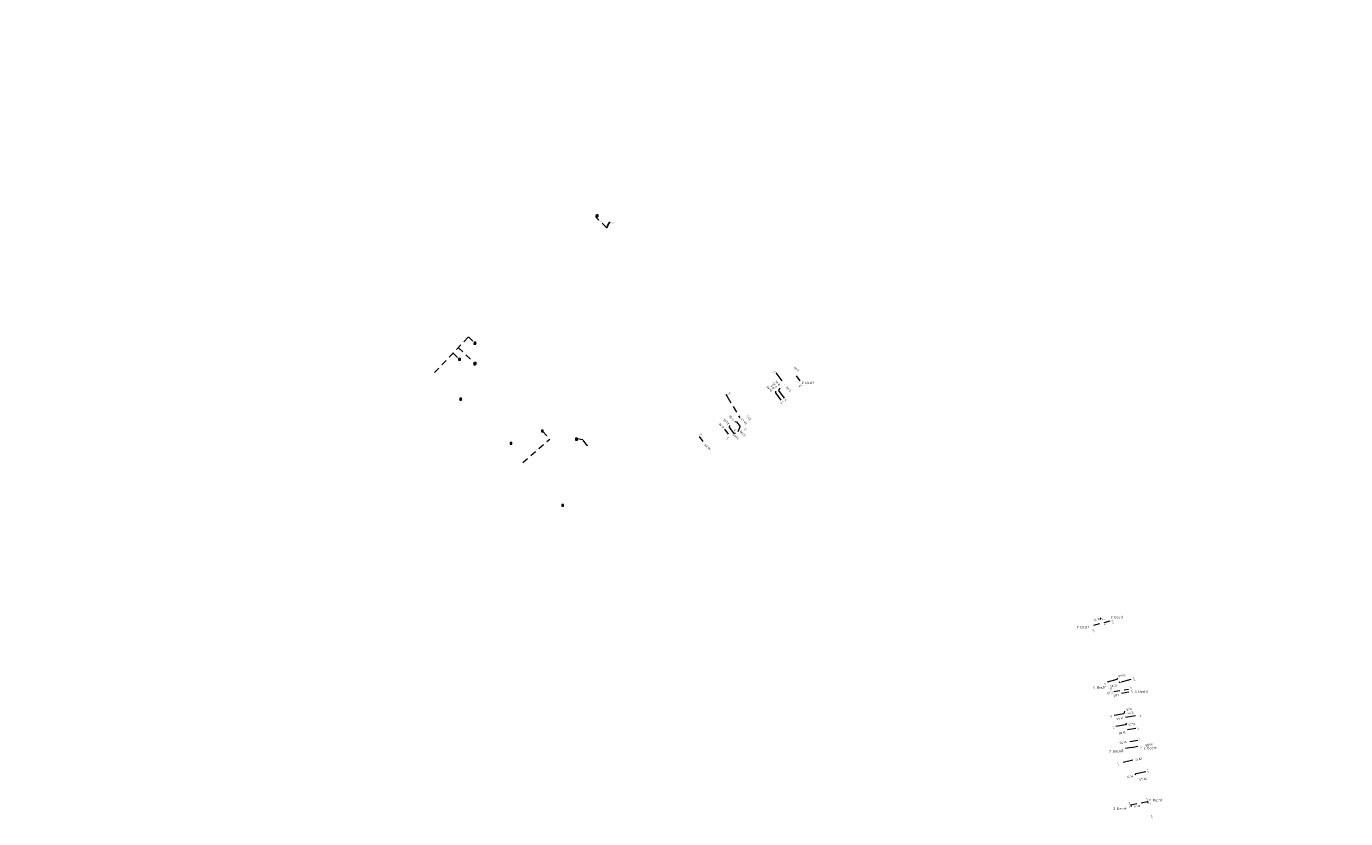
# Model space of a CAD drawing. Header units: inches. Extents: x 0 to 191500, y 0 to 342750.
# Tile 266 of 547: x 188294 to 188827, y 331445 to 331765. Entities that reach past the tile are written whole.
import ezdxf
from ezdxf import colors
from ezdxf.entities.mleader import LeaderData, LeaderLine
from ezdxf.math import Vec2, Vec3

# ---------------------------------------------------------------- set-up
doc = ezdxf.new("R2010")
doc.units = ezdxf.units.IN
doc.header["$MEASUREMENT"] = 0
doc.linetypes.add('RI-GWA_HUISAANSLUITING', pattern=[23, 4, -1.8, 2.6, -1.8, 4.6, -1.8, 4.6, -1.8])
doc.linetypes.add('RI-HWA_KOLKAANSLUITING', pattern=[4.3, 2.5, -1.8])
doc.layers.get('0').update_dxf_attribs({"lineweight": 20})
for name, color, linetype, lineweight in [('ECW', 150, 'Continuous', 20), ('N-WE-RI-GWA-MAATVOERING-T25', 30, 'RI-GWA_HUISAANSLUITING', 20), ('N-WE-RI-GWA_HUISAANSLUITING', 30, 'RI-GWA_HUISAANSLUITING', 20), ('N-WE-RI-HWA-MAATVOERING-T25', 151, 'Continuous', 20), ('N-WE-RI-HWA_KOLK-S', 150, 'Continuous', 20), ('N-WE-RI-HWA_KOLKAANSLUITING', 150, 'RI-HWA_KOLKAANSLUITING', 20), ('N-WE-RI-HWA_KOLKAANSLUITING_PP_160-G', 150, 'RI-HWA_KOLKAANSLUITING', 20), ('N-WE-RI-HWA_RIOOLPUT_ONTSTOPPINGSPUT-G', 150, 'Continuous', 20), ('N-WE-RI-INLAAT', 7, 'Continuous', 20), ('Tekst algemeen', 7, 'Continuous', 20)]:
    doc.layers.add(name, color=color, linetype=linetype, lineweight=lineweight)
doc.styles.add('ISO', font='isocpeur.ttf', dxfattribs={"height": 2.5})
picture_1 = doc.add_image_def('image1.ecw', size_in_pixel=(220000, 285000))

# ---------------------------------------------------------------- blocks, each defined once
blk = doc.blocks.new('A$C2C270354')
h = blk.add_hatch(color=256)
h.dxf.hatch_style = 1
edge = h.paths.add_edge_path()
edge.add_arc((0, 0), 0.1, 0, 360)
blk.add_circle((0, 0), 0.1)

msp = doc.modelspace()

# ---------------------------------------------------------------- linework, layer by layer
at = {"layer": 'N-WE-RI-GWA_HUISAANSLUITING'}
for p, q in [((188596.34478, 331625.4972), (188599.83864, 331620.74287)), ((188576.13445, 331616.8607), (188581.72465, 331607.31175)), ((188596.14355, 331618.00304), (188596.15849, 331617.39167)), ((188596.15849, 331617.39167), (188598.34955, 331614.41014)), ((188597.8706, 331619.28361), (188597.36341, 331618.28509)), ((188597.36341, 331618.28509), (188599.61369, 331615.22298)), ((188579.67599, 331605.77812), (188580.37307, 331605.68714)), ((188580.37307, 331605.68714), (188581.86017, 331603.72994)), ((188577.54758, 331604.21455), (188577.44203, 331603.51384)), ((188577.44203, 331603.51384), (188579.21857, 331601.09638)), ((188579.94827, 331601.01499), (188579.21857, 331601.09638)), ((188581.04469, 331601.82796), (188581.86017, 331603.72994)), ((188734.06309, 331501.53857), (188730.20672, 331500.47373)), ((188734.40314, 331502.15118), (188734.06309, 331501.53857)), ((188734.87172, 331500.56882), (188735.45316, 331500.36627)), ((188739.69517, 331501.53759), (188735.45316, 331500.36627)), ((188738.95783, 331496.50542), (188736.00698, 331495.96243)), ((188736.87633, 331487.73389), (188732.64677, 331486.9556)), ((188737.2114, 331488.76149), (188736.87633, 331487.73389)), ((188737.62387, 331486.29542), (188742.4436, 331487.1823)), ((188737.61878, 331483.29496), (188733.38922, 331482.51667)), ((188738.02809, 331483.87867), (188737.61878, 331483.29496)), ((188738.44882, 331481.36327), (188741.69476, 331481.96056)), ((188739.26551, 331476.48045), (188742.51145, 331477.07774)), ((188740.51118, 331469.03291), (188735.44586, 331467.79579)), ((188741.50936, 331463.06501), (188741.91868, 331463.64872)), ((188741.91868, 331463.64872), (188745.75479, 331464.35461))]:
    msp.add_line(p, q, dxfattribs=at)
at = {"layer": 'N-WE-RI-HWA-MAATVOERING-T25'}
msp.add_line((188727.40287, 331525.79069), (188727.78764, 331526.52697), dxfattribs=at)
at = {"layer": 'N-WE-RI-HWA_KOLK-S'}
for p, q in [((188523.5533, 331689.07732), (188523.55181, 331688.38087)), ((188523.55181, 331688.38087), (188524.24975, 331689.07583)), ((188523.55181, 331688.38087), (188524.24826, 331688.37937)), ((188523.5533, 331689.07732), (188524.24826, 331688.37937)), ((188524.24975, 331689.07583), (188523.5533, 331689.07732)), ((188523.82904, 331689.3671), (188523.82754, 331688.67064)), ((188523.82754, 331688.67064), (188524.52549, 331689.3656)), ((188523.82754, 331688.67064), (188524.524, 331688.66915)), ((188523.82904, 331689.3671), (188524.524, 331688.66915)), ((188524.52549, 331689.3656), (188523.82904, 331689.3671)), ((188524.24826, 331688.37937), (188524.24975, 331689.07583)), ((188524.524, 331688.66915), (188524.52549, 331689.3656)), ((188474.35902, 331637.8056), (188474.35752, 331637.10914)), ((188474.35752, 331637.10914), (188475.05547, 331637.8041)), ((188474.35752, 331637.10914), (188475.05398, 331637.10765)), ((188474.35902, 331637.8056), (188475.05398, 331637.10765)), ((188475.05547, 331637.8041), (188474.35902, 331637.8056)), ((188475.05398, 331637.10765), (188475.05547, 331637.8041)), ((188468.15439, 331631.2862), (188468.1529, 331630.58974)), ((188468.1529, 331630.58974), (188468.85085, 331631.2847)), ((188468.15439, 331631.2862), (188468.84935, 331630.58825)), ((188468.85085, 331631.2847), (188468.15439, 331631.2862)), ((188468.84935, 331630.58825), (188468.85085, 331631.2847)), ((188468.1529, 331630.58974), (188468.84935, 331630.58825)), ((188474.26246, 331629.40562), (188474.26097, 331628.70916)), ((188474.26097, 331628.70916), (188474.95891, 331629.40412)), ((188474.26097, 331628.70916), (188474.95742, 331628.70767)), ((188474.26246, 331629.40562), (188474.95742, 331628.70767)), ((188474.95891, 331629.40412), (188474.26246, 331629.40562)), ((188474.54387, 331629.69276), (188474.54237, 331628.99631)), ((188474.54237, 331628.99631), (188475.24032, 331629.69126)), ((188474.54237, 331628.99631), (188475.23883, 331628.99481)), ((188474.54387, 331629.69276), (188475.23883, 331628.99481)), ((188475.24032, 331629.69126), (188474.54387, 331629.69276)), ((188474.95742, 331628.70767), (188474.95891, 331629.40412)), ((188475.23883, 331628.99481), (188475.24032, 331629.69126)), ((188468.59229, 331615.19215), (188468.59079, 331614.49569)), ((188468.59079, 331614.49569), (188469.28874, 331615.19065)), ((188468.59229, 331615.19215), (188469.28725, 331614.4942)), ((188469.28874, 331615.19065), (188468.59229, 331615.19215)), ((188469.28725, 331614.4942), (188469.28874, 331615.19065)), ((188468.59079, 331614.49569), (188469.28725, 331614.4942)), ((188501.61566, 331602.36317), (188501.61416, 331601.66672)), ((188501.61416, 331601.66672), (188502.31211, 331602.36167)), ((188501.61416, 331601.66672), (188502.31061, 331601.66522)), ((188501.61566, 331602.36317), (188502.31061, 331601.66522)), ((188502.31211, 331602.36167), (188501.61566, 331602.36317)), ((188502.31061, 331601.66522), (188502.31211, 331602.36167)), ((188488.93733, 331597.30857), (188488.93584, 331596.61211)), ((188488.93584, 331596.61211), (188489.63379, 331597.30707)), ((188488.93584, 331596.61211), (188489.63229, 331596.61062)), ((188488.93733, 331597.30857), (188489.63229, 331596.61062)), ((188489.63379, 331597.30707), (188488.93733, 331597.30857)), ((188489.63229, 331596.61062), (188489.63379, 331597.30707)), ((188515.42762, 331599.02481), (188515.42612, 331598.32835)), ((188515.42612, 331598.32835), (188516.12407, 331599.02331)), ((188515.42612, 331598.32835), (188516.12257, 331598.32686)), ((188515.42762, 331599.02481), (188516.12257, 331598.32686)), ((188516.12407, 331599.02331), (188515.42762, 331599.02481)), ((188516.12257, 331598.32686), (188516.12407, 331599.02331)), ((188509.88067, 331572.3261), (188509.87917, 331571.62965)), ((188509.87917, 331571.62965), (188510.57712, 331572.3246)), ((188509.87917, 331571.62965), (188510.57563, 331571.62815)), ((188509.88067, 331572.3261), (188510.57563, 331571.62815)), ((188510.57712, 331572.3246), (188509.88067, 331572.3261)), ((188510.57563, 331571.62815), (188510.57712, 331572.3246))]:
    msp.add_line(p, q, dxfattribs=at)
at = {"layer": 'N-WE-RI-HWA_KOLKAANSLUITING'}
for p, q in [((188604.578, 331624.257), (188606.35454, 331621.83955)), ((188565.27534, 331599.72111), (188567.4664, 331596.73958)), ((188575.57954, 331602.7553), (188577.35608, 331600.33784)), ((188731.24577, 331525.14006), (188724.49713, 331523.27659)), ((188732.84605, 331496.67541), (188738.77237, 331497.61425)), ((188740.05335, 331474.13429), (188736.7679, 331473.52973)), ((188740.05335, 331474.13429), (188742.91567, 331474.66099)), ((188739.74869, 331450.96065), (188746.5201, 331452.29061)), ((188739.74869, 331450.96065), (188739.8836, 331450.27377)), ((188746.5201, 331452.29061), (188746.65501, 331451.60374))]:
    msp.add_line(p, q, dxfattribs=at)
at = {"layer": 'N-WE-RI-HWA_KOLKAANSLUITING_PP_160-G'}
for p, q in [((188523.8215, 331688.11012), (188524.44365, 331688.76393)), ((188527.92243, 331684.20782), (188523.8215, 331688.11012)), ((188524.00945, 331688.62495), (188524.16791, 331688.47416)), ((188524.28518, 331688.91472), (188524.44365, 331688.76393)), ((188458.39692, 331625.57622), (188472.08244, 331639.95429)), ((188472.08244, 331639.95429), (188474.59785, 331637.56004)), ((188465.87742, 331633.43526), (188468.39322, 331631.04064)), ((188467.98023, 331635.64449), (188474.75277, 331629.19816)), ((188474.71763, 331629.16123), (188474.78795, 331629.23512)), ((188502.0192, 331601.87491), (188504.94685, 331598.72184)), ((188494.07725, 331589.27664), (188504.94685, 331598.72184)), ((188518.3837, 331598.40715), (188515.89024, 331598.77196)), ((188519.96967, 331596.28065), (188518.3837, 331598.40715))]:
    msp.add_line(p, q, dxfattribs=at)
at = {"layer": 'N-WE-RI-HWA_RIOOLPUT_ONTSTOPPINGSPUT-G'}
for p, q in [((188520.15145, 331596.17464), (188519.95571, 331596.13356)), ((188520.03304, 331596.25197), (188520.07412, 331596.05623))]:
    msp.add_line(p, q, dxfattribs=at)
msp.add_circle((188520.05358, 331596.1541), 0.1, dxfattribs=at)

# ---------------------------------------------------------------- block references
at = {"layer": 'N-WE-RI-INLAAT', "rotation": 214.7199127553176}
msp.add_blockref('A$C2C270354', (188528.02653, 331684.10877), dxfattribs=at)

# ---------------------------------------------------------------- texts
at = {"layer": 'N-WE-RI-GWA-MAATVOERING-T25', "style": 'ISO'}
for s, height, rotation, p in [('4.15', 0.5, 31.563412, (188595.10415, 331625.40908)), ('10.5', 0.85, 133.1436806, (188596.093, 331619.16252)), ('9.35', 0.85, 133.1436806, (188596.97362, 331619.91656)), ('8.35', 0.85, 133.1436806, (188598.16234, 331620.72729)), ('11.00', 0.5, 31.563412, (188576.93703, 331616.51072)), ('10.85', 0.85, 133.1436806, (188594.9608, 331618.28285)), ('4.30', 0.5, 220.3186641, (188600.93067, 331615.38107)), ('5.90', 0.85, 133.1436806, (188602.58808, 331618.34494)), ('4.20', 0.5, 220.3186641, (188599.17256, 331614.09313)), ('33.55', 0.85, 133.1436806, (188577.64083, 331604.91616)), ('31.00', 0.85, 133.1436806, (188579.76374, 331606.44631)), ('28.45', 0.85, 133.1436806, (188584.76271, 331605.08511)), ('27.3', 0.85, 133.1436806, (188586.47424, 331606.77057)), ('33.65', 0.85, 133.1436806, (188581.49668, 331598.89731)), ('4.00', 0.5, 220.3186641, (188580.3022, 331602.97021)), ('32.30', 0.85, 133.1436806, (188584.2614, 331600.12264)), ('4.00', 0.5, 220.3186641, (188584.28722, 331603.20436)), ('34.40', 0.85, 189.5129252, (188737.57412, 331503.79163)), ('4.15', 0.5, 105.7260659, (188729.66703, 331499.32382)), ('36.95', 0.85, 189.5129252, (188734.22587, 331499.70361)), ('4.90', 0.5, 290.1511707, (188740.62233, 331502.27785)), ('1,80', 0.85, 189.5129252, (188734.86081, 331495.7775)), ('3.00', 0.5, 290.1511707, (188739.78511, 331497.3486)), ('4.80', 0.5, 105.7260659, (188732.29103, 331486.00382)), ('9,10', 0.85, 189.5129252, (188740.0506, 331490.1363)), ('0,95', 0.85, 189.5129252, (188740.6796, 331488.6353)), ('4.90', 0.5, 290.1511707, (188743.03223, 331487.6684)), ('4.80', 0.5, 105.7260659, (188733.1414, 331481.72994)), ('11,60', 0.85, 189.5129252, (188736.49413, 331486.46712)), ('14.05', 0.85, 189.5129252, (188741.4216, 331484.1813)), ('3.30', 0.5, 290.1511707, (188741.99602, 331482.43642)), ('16.60', 0.85, 189.5129252, (188737.60013, 331480.65312)), ('21.55', 0.85, 189.5129252, (188737.88104, 331476.79339)), ('3.30', 0.5, 290.1511707, (188742.76117, 331477.72094)), ('5.20', 0.5, 105.7260659, (188734.91964, 331466.90118)), ('29.10', 0.85, 189.5129252, (188744.20629, 331470.04073)), ('35.15', 0.85, 189.5129252, (188740.80473, 331463.02767)), ('38,40', 0.85, 189.5129252, (188746.18502, 331462.00804)), ('4.40', 0.5, 290.1511707, (188746.16234, 331465.09271)), ('3,00', 0.5, 290.1511707, (188747.71504, 331446.61101))]:
    msp.add_text(s, height=height, rotation=rotation, dxfattribs=at).set_placement(p)
at = {"layer": 'N-WE-RI-HWA-MAATVOERING-T25', "style": 'ISO'}
for s, height, rotation, p in [('0.00', 0.85, 133.1436806, (188605.70233, 331626.43855)), ('3.00', 0.5, 220.3186641, (188606.55668, 331620.88399)), ('36.10', 0.85, 133.1436806, (188575.70546, 331603.24121)), ('3.70', 0.5, 31.563412, (188565.45071, 331599.88484)), ('3.00', 0.5, 220.3186641, (188577.13761, 331599.69185)), ('46.20', 0.85, 133.1436806, (188570.04238, 331594.60939)), ('9.75', 0.85, 189.5129252, (188726.91934, 331526.52086)), ('0.00', 0.45, 189.5129252, (188729.12444, 331526.16229)), ('3.50', 0.5, 290.1511707, (188731.98677, 331525.4351)), ('3.40', 0.5, 105.7260659, (188725.03162, 331520.5852)), ('1.65', 0.45, 189.5129252, (188729.8825, 331524.20807)), ('3.00', 0.5, 105.7260659, (188732.16156, 331497.03853)), ('3.00', 0.5, 290.1511707, (188739.19115, 331499.00171)), ('0.60', 0.85, 189.5129252, (188732.29816, 331496.77511)), ('3.30', 0.5, 105.7260659, (188736.85729, 331472.29675)), ('3.20', 0.5, 290.1511707, (188743.3717, 331474.62735)), ('24.00', 0.85, 189.5129252, (188748.49533, 331475.86464)), ('4,10', 0.5, 105.7260659, (188739.6257, 331450.91338)), ('0.6', 0.5, 189.5129252, (188739.80889, 331450.40293)), ('8.45', 0.85, 189.5129252, (188743.36441, 331450.91848)), ('2,80', 0.5, 290.1511707, (188745.95611, 331453.58442)), ('0.7', 0.5, 189.5129252, (188747.93715, 331451.86409))]:
    msp.add_text(s, height=height, rotation=rotation, dxfattribs=at).set_placement(p)
at = {"layer": 'Tekst algemeen', "style": 'ISO'}
for s, height, rotation, p in [('RWA PP ø160mm; 5,80 m', 0.15, 316, (188524.95986, 331687.16507)), ('RWA PP ø160mm; 3,50 m', 0.15, 316, (188472.48417, 331639.73983)), ('RWA PP ø200mm; 19,85 m', 0.15, 48, (188464.61928, 331632.23383)), ('RWA PP ø160mm; 3,50 m', 0.15, 316, (188466.22353, 331633.27122)), ('RWA PP ø160mm; 9,20 m', 0.15, 316, (188471.0952, 331632.85321)), ('2 Bocht', 1, 0.7689923, (188606.79531, 331620.93581)), ('RWA PP ø160mm; 4,30 m', 0.15, 313, (188502.76858, 331601.21918)), ('RWA PP ø160mm; 14,40 m', 0.15, 41, (188498.6659, 331593.44651)), ('RWA PP ø160mm; 5,47 m', 0.15, 307, (188518.46556, 331598.45136)), ('2 Bocht', 1, 0.7689923, (188731.57673, 331526.25313)), ('2 Bocht', 1, 0.7689923, (188717.90212, 331522.20777)), ('4 Bocht', 1, 0.7689923, (188724.58398, 331497.86195)), ('4 Bocht', 1, 0.7689923, (188741.29448, 331496.20851)), ('2 Bocht', 1, 0.7689923, (188731.00169, 331472.10401)), ('2 Bocht', 1, 0.7689923, (188744.90798, 331473.36395)), ('2 Bocht', 1, 0.7689923, (188732.65799, 331448.87411)), ('2 Bocht', 1, 0.7689923, (188747.07012, 331452.27849))]:
    msp.add_text(s, height=height, rotation=rotation, dxfattribs=at).set_placement(p)

# ---------------------------------------------------------------- pictures from other files: only their frames are drawn
at = {"layer": 'ECW'}
image = msp.add_image(picture_1, insert=(180500, 328500), size_in_units=(11000, 14250), dxfattribs=at)
image.dxf.flags = 7

# ---------------------------------------------------------------- leaders
at = {"layer": 'Tekst algemeen'}
ml = msp.add_multileader_mtext('Standard', dxfattribs=at)
ml.set_content('Aansluiting op bestaande \\Priolering ø200mm', color=256)
ml.set_leader_properties()
ml.build(insert=Vec2(0, 0))
ml.multileader.update_dxf_attribs({"text_right_attachment_type": 6, "dogleg_length": 0.36, "arrow_head_size": 0.4})
ctx = ml.context
ctx.base_point, ctx.char_height, ctx.arrow_head_size, ctx.landing_gap_size, ctx.plane_origin = Vec3(188529.32485, 331686.15051), 0.15, 0.4, 0.1, Vec3(188528.13242, 331684.20589)
ctx.right_attachment = 6
notes = []
notes.append((ctx, [(0, (1, 1, 0), (188528.96485, 331686.15051), (1, 0), 0.36, [(0, [(188528.02653, 331684.10877)], 0, [])])]))
ctx.mtext.insert, ctx.mtext.flow_direction = Vec3(188529.42485, 331686.24756), 5
for ctx, leaders in notes:
    for number, flags, end, landing, length, lines in leaders:
        leader = LeaderData()
        leader.index, (leader.has_last_leader_line, leader.has_dogleg_vector, leader.attachment_direction) = number, flags
        leader.last_leader_point, leader.dogleg_vector, leader.dogleg_length = Vec3(end), Vec3(landing), length
        for number, points, colour, breaks in lines:
            line = LeaderLine()
            line.index, line.vertices, line.color, line.breaks = number, Vec3.list(points), colors.encode_raw_color(colour), breaks
            leader.lines.append(line)
        ctx.leaders.append(leader)

doc.saveas('drawing.dxf')
